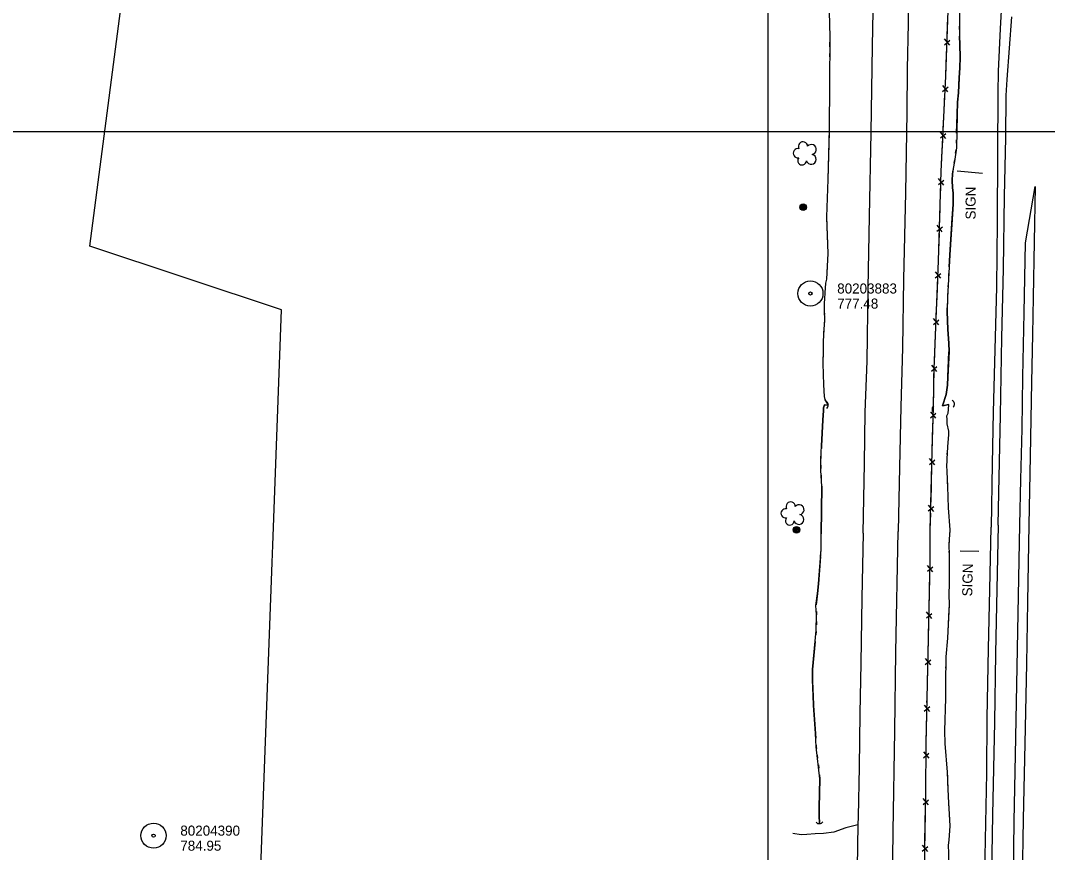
# Model space of a CAD drawing. Extents: x 591954 to 597000, y 198576 to 213500.
# Drawn here: x 593553 to 594167, y 212069 to 212566 of the extents above; entities that cross this region are included whole.
import ezdxf

# ---------------------------------------------------------------- set-up
doc = ezdxf.new("R2010")
doc.units = 0
for name, color, linetype in [('Level 10', 7, 'Continuous'), ('Level 11', 7, 'Continuous'), ('Level 14', 7, 'Continuous'), ('Level 15', 7, 'Continuous'), ('Level 18', 7, 'Continuous'), ('Level 19', 7, 'Continuous'), ('Level 26', 7, 'Continuous'), ('Level 4', 7, 'Continuous'), ('Level 6', 7, 'Continuous')]:
    doc.layers.add(name, color=color, linetype=linetype)

msp = doc.modelspace()

# ---------------------------------------------------------------- linework, layer by layer
at = {"layer": 'Level 10'}
for p, q in [((594000, 212000), (594000, 213500)), ((593000, 212500), (595000, 212500)), ((593000, 212500), (595000, 212500)), ((594000, 211000), (594000, 212500))]:
    msp.add_line(p, q, dxfattribs=at)
at = {"layer": 'Level 11'}
for points in [[(594092.68, 213175.51), (594092.9, 213119.81), (594092.29, 213072.65), (594091.97, 213028.51), (594090.27, 212931.76), (594089.7, 212906.93), (594088.86, 212875.4), (594087.84, 212833.27), (594087.14, 212794.98), (594086.66, 212756.81), (594085.93, 212713.94), (594085.53, 212673.64), (594084.73, 212633.12), (594084.11, 212598.75), (594083.6, 212564.55), (594083.15, 212537.46), (594082.82, 212511.46), (594081.98, 212463.34), (594080.88, 212411.88), (594080.18, 212370.87), (594079.33, 212335.57), (594078.5, 212299.63), (594077.69, 212261.21)], [(594056.8, 212260.15), (594057.47, 212301.84), (594058.02, 212332.5), (594059.05, 212362.92), (594059.72, 212406.64), (594060.57, 212449.25), (594061.55, 212499.42), (594062.39, 212551.08), (594063.31, 212603.36)], [(594139.76, 212583.28), (594138.73, 212561.44), (594137.52, 212536.03), (594137.34, 212523.05), (594137.02, 212487), (594136.79, 212446.01), (594136.36, 212407.09), (594134.44, 212332.4), (594133.9, 212301.61), (594133.33, 212263.66)], [(594137.47, 212264.93), (594137.89, 212284.16), (594138.86, 212330.67), (594139.64, 212376.9), (594140.61, 212418.06), (594141.15, 212461.53), (594141.95, 212496.3), (594142.25, 212521.64), (594142.77, 212531.05), (594145.61, 212568.6)], [(594150.42, 212265.17), (594150.9, 212292.28), (594151.75, 212322.46), (594152.28, 212353.56), (594152.98, 212391.85), (594153.68, 212433.58), (594159.63, 212467.13), (594158.34, 212401.12), (594157.94, 212378.82), (594157.39, 212350.27), (594156.6, 212306.12), (594155.86, 212265.12)], [(594137.47, 212264.93), (594135.86, 212188.25), (594135.15, 212147.3), (594134.11, 212091.97), (594133.31, 212044.89), (594132.05, 211985.54), (594131.44, 211941.36), (594130.17, 211879.97), (594129.18, 211828.32), (594128.35, 211785.82), (594127.33, 211739.19), (594126.43, 211699.92), (594125.41, 211649.92), (594124.52, 211615.07), (594123.48, 211563.86), (594122.84, 211551.23), (594120.25, 211521.19), (594119.2, 211511.47), (594116.07, 211486.42), (594113.56, 211467.46)], [(594123.72, 211755.05), (594124.77, 211827.42), (594124.98, 211847.79), (594125.38, 211880.16), (594126.42, 211911.87), (594126.97, 211929.88), (594127.59, 211966.93), (594127.97, 211995.1), (594128.83, 212030.12), (594129.71, 212066.96), (594130.65, 212116.9), (594130.88, 212149.89), (594131.58, 212190.98), (594132.44, 212226.55), (594133.33, 212263.66)], [(594155.86, 212265.12), (594154.93, 212219.05), (594154.3, 212182.08), (594153.47, 212134.47), (594152.44, 212089.34), (594151.78, 212053.1), (594150.91, 212014.25), (594150.05, 211970.16), (594148.65, 211897.15), (594147.73, 211846.24), (594147.05, 211805.22), (594145.9, 211748.75), (594144.93, 211704.67), (594144.37, 211663.5), (594143.56, 211625.23), (594142.92, 211589.62), (594142.44, 211554.26), (594141.84, 211517.88), (594141.14, 211483.09), (594140.22, 211437.35), (594139.31, 211397.3), (594138.56, 211351.93)], [(594146.31, 212039.54), (594147.03, 212088.15), (594147.78, 212127.77), (594148.66, 212169.72), (594150.42, 212265.17)], [(594042.78, 211471.23), (594047.12, 211488.76), (594051.73, 211509.53), (594055.93, 211529.71), (594058.62, 211546), (594060.85, 211561.22), (594062.89, 211578), (594064.12, 211594.17), (594065.37, 211611.99), (594066.36, 211633.28), (594067.07, 211655.2), (594067.47, 211703.07), (594068.66, 211766.3), (594069.33, 211810.4), (594070.17, 211853.2), (594071.23, 211895.49), (594071.76, 211926.82), (594072.7, 211974.05), (594074.03, 212034.81), (594074.71, 212081.89), (594075.63, 212142.13), (594076.35, 212189.13), (594077.69, 212261.21)], [(594056.8, 212260.15), (594055.96, 212221.3), (594055.32, 212182.43), (594054.85, 212152.54), (594054.38, 212120.33), (594053.7, 212090.99), (594053.63, 212086.02)], [(594053.63, 212086.02), (594053.27, 212060.75), (594053.23, 212058.62)]]:
    msp.add_lwpolyline(points, dxfattribs=at)
at = {"layer": 'Level 14'}
for points in [[(594128.04, 212474.92), (594113.03, 212476.37)], [(594125.91, 212249.22), (594114.73, 212249.5)], [(594125.91, 212249.22), (594114.73, 212249.5)]]:
    msp.add_lwpolyline(points, dxfattribs=at)
for centre, radius in [((594020.92, 212454.85), 2.02), ((594020.91, 212454.87), 1.52), ((594020.92, 212454.83), 1.01), ((594020.92, 212454.84), 0.502), ((594016.93, 212262.17), 2.02), ((594016.93, 212262.18), 1.52), ((594016.94, 212262.14), 1.01), ((594016.94, 212262.15), 0.502)]:
    msp.add_circle(centre, radius, dxfattribs=at)
at = {"layer": 'Level 15'}
for p, q in [((594105.28, 212551.85), (594108.55, 212554.53)), ((594108.51, 212551.57), (594105.4, 212555.39)), ((594107.42, 212523.71), (594104.36, 212527.57)), ((594104.19, 212524.03), (594107.49, 212526.67)), ((594102.88, 212496.2), (594106.17, 212498.84)), ((594106.1, 212495.88), (594103.04, 212499.74)), ((594104.92, 212468.07), (594101.8, 212471.89)), ((594101.69, 212468.34), (594104.94, 212471.04)), ((594100.83, 212440.49), (594104.08, 212443.19)), ((594104.06, 212440.23), (594100.94, 212444.04)), ((594099.87, 212412.67), (594103.15, 212415.33)), ((594103.1, 212412.36), (594100.01, 212416.21)), ((594098.73, 212384.83), (594102.01, 212387.49)), ((594101.96, 212384.53), (594098.88, 212388.37)), ((594097.61, 212356.98), (594100.86, 212359.68)), ((594100.84, 212356.71), (594097.72, 212360.52)), ((594097.05, 212329.11), (594100.28, 212331.83)), ((594100.28, 212328.87), (594097.13, 212332.66)), ((594096.39, 212301.26), (594099.63, 212303.98)), ((594099.62, 212301.01), (594096.48, 212304.81)), ((594095.67, 212273.41), (594098.91, 212276.13)), ((594098.91, 212273.16), (594095.77, 212276.96)), ((594095.13, 212237.38), (594098.36, 212240.1)), ((594098.36, 212237.14), (594095.2, 212240.93)), ((594094.51, 212209.52), (594097.74, 212212.25)), ((594097.75, 212209.28), (594094.59, 212213.07)), ((594093.89, 212181.67), (594097.13, 212184.4)), ((594097.13, 212181.43), (594093.97, 212185.22)), ((594093.31, 212153.81), (594096.53, 212156.55)), ((594096.55, 212153.58), (594093.37, 212157.36)), ((594092.89, 212125.94), (594096.08, 212128.71)), ((594096.12, 212125.74), (594092.92, 212129.49)), ((594092.56, 212098.1), (594095.78, 212100.84)), ((594095.8, 212097.87), (594092.62, 212101.64)), ((594092.09, 212070.24), (594095.31, 212072.98)), ((594095.33, 212070.02), (594092.15, 212073.79))]:
    msp.add_line(p, q, dxfattribs=at)
for points in [[(594096.88, 212262.09), (594098.08, 212308.82), (594098.71, 212336.23), (594099.15, 212358.3), (594101.78, 212422.76), (594103.43, 212476.23), (594106.13, 212533.17), (594107.69, 212578), (594109.72, 212616.55), (594111.01, 212651.32), (594112.89, 212694.75), (594114.72, 212751.65), (594116.26, 212796.01), (594117.38, 212858.12), (594118.48, 212920.73), (594118.19, 212971.91), (594118.33, 213023.74), (594118.05, 213060.3), (594118.08, 213098.73), (594117.32, 213145.34), (594117.43, 213175.23)], [(594106.96, 212557.04), (594107.36, 212568.36)], [(594106.39, 212540.52), (594106.73, 212550.47)], [(594105.94, 212529.2), (594106.13, 212533.17), (594106.39, 212540.52)], [(594105.16, 212512.68), (594105.63, 212522.63)], [(594104.62, 212501.38), (594105.16, 212512.68)], [(594103.84, 212484.85), (594104.31, 212494.8)], [(594103.35, 212473.54), (594103.43, 212476.23), (594103.84, 212484.85)], [(594102.84, 212457.01), (594103.14, 212466.96)], [(594102.49, 212445.7), (594102.84, 212457.01)], [(594101.98, 212429.17), (594102.29, 212439.12)], [(594101.58, 212417.85), (594101.78, 212422.76), (594101.98, 212429.17)], [(594100.91, 212401.33), (594101.31, 212411.28)], [(594100.44, 212390.02), (594100.91, 212401.33)], [(594099.77, 212373.49), (594100.18, 212383.44)], [(594099.31, 212362.18), (594099.77, 212373.49)], [(594098.9, 212345.65), (594099.09, 212355.6)], [(594098.67, 212334.33), (594098.71, 212336.23), (594098.9, 212345.65)], [(594098.29, 212317.79), (594098.52, 212327.75)], [(594098.02, 212306.47), (594098.08, 212308.82), (594098.29, 212317.79)], [(594097.6, 212289.94), (594097.85, 212299.9)], [(594097.31, 212278.62), (594097.6, 212289.94)], [(594096.88, 212262.09), (594097.14, 212272.04)], [(594064.58, 211471.09), (594069.84, 211502.24), (594076.98, 211560.92), (594079.52, 211590.12), (594080.71, 211614.85), (594081.95, 211645.17), (594083.66, 211687.72), (594084.52, 211713.59), (594085.93, 211744.94), (594088.15, 211827.96), (594089.94, 211867.23), (594090.33, 211875.35), (594090.1, 211898.74), (594090.73, 211938.52), (594091.87, 211987.96), (594093.03, 212036.92), (594094.17, 212104.17), (594094.48, 212134.88), (594094.95, 212161.34), (594096.74, 212242.38), (594096.88, 212262.09)], [(594096.82, 212253.92), (594096.88, 212262.09)], [(594096.74, 212242.6), (594096.82, 212253.92)], [(594096.38, 212226.06), (594096.6, 212236.02)], [(594096.13, 212214.74), (594096.38, 212226.06)], [(594095.76, 212198.21), (594095.98, 212208.16)], [(594095.51, 212186.89), (594095.76, 212198.21)], [(594095.14, 212170.35), (594095.36, 212180.31)], [(594094.9, 212159.04), (594094.95, 212161.34), (594095.14, 212170.35)], [(594094.61, 212142.5), (594094.79, 212152.46)], [(594094.44, 212131.18), (594094.48, 212134.88), (594094.61, 212142.5)], [(594094.27, 212114.64), (594094.37, 212124.6)], [(594094.15, 212103.32), (594094.17, 212104.17), (594094.27, 212114.64)], [(594093.87, 212086.79), (594094.04, 212096.74)], [(594093.68, 212075.46), (594093.87, 212086.79)]]:
    msp.add_lwpolyline(points, dxfattribs=at)
for centre, start, end in [((594033.44, 212336.66), 308.67943, 54.91899), ((594108.78, 212337.24), 313.77944, 60.019), ((594100.49, 212334.2), 126.07944, 232.319), ((594030.51, 212089.15), 220.97943, 327.21899)]:
    msp.add_arc(centre, 2.5, start, end, dxfattribs=at)
at = {"layer": 'Level 18'}
for centre, radius, start, end in [((594020.78, 212491.15), 2.78, 1.39455, 209.16754), ((594025.82, 212489.29), 2.97, 278.42366, 139.65754), ((594017.78, 212487.07), 2.78, 78.07156, 279.08261), ((594020.24, 212482.67), 2.61, 140.77971, 358.71232), ((594025.71, 212483.44), 2.97, 196.07448, 79.04774), ((594013.43, 212276.05), 2.78, 1.39455, 209.16754), ((594018.47, 212274.19), 2.97, 278.42366, 139.65754), ((594010.43, 212271.97), 2.78, 78.07156, 279.08261), ((594018.36, 212268.34), 2.97, 196.07448, 79.04774), ((594012.89, 212267.57), 2.61, 140.77971, 358.71232)]:
    msp.add_arc(centre, radius, start, end, dxfattribs=at)
at = {"layer": 'Level 19'}
for points in [[(594036.33, 212579.57), (594036.74, 212556.45), (594036.54, 212528.17), (594036.4, 212501.64), (594035.69, 212471.43), (594034.85, 212449.06), (594035.58, 212427.12), (594034.85, 212411.93), (594034.15, 212409.48), (594033.78, 212403.72), (594033.66, 212400.05), (594033.4, 212397.46), (594033.55, 212392.66), (594033.67, 212387.69), (594033.2, 212381.87), (594032.9, 212374.88), (594032.9, 212369.77), (594032.69, 212361.54), (594032.97, 212348.75), (594033.37, 212341.77), (594033.84, 212339.96), (594035.84, 212336.65)], [(594036.33, 212579.57), (594036.74, 212556.45), (594036.7, 212550.57)], [(594114.51, 212578.52), (594114.37, 212563.91), (594114.26, 212557.24), (594114.45, 212551.91), (594114.71, 212544.42), (594114.47, 212538.14), (594114.15, 212532.07), (594113.69, 212523.11), (594113.2, 212517.59), (594112.85, 212509.99), (594112.45, 212490.31), (594111.4, 212482.19), (594110.58, 212477.9), (594110.14, 212474.64), (594110.01, 212471.07), (594110.2, 212466.42), (594110.55, 212463.4), (594110.61, 212459.91), (594110.5, 212456.65), (594108.55, 212426.38), (594107.25, 212400.95), (594106.88, 212392.62), (594107.44, 212381.82), (594107.92, 212373.73), (594108.07, 212368.74), (594107.27, 212353.43), (594107.11, 212348.48)], [(594114.32, 212560.98), (594114.35, 212562.98)], [(594113.94, 212528), (594114.15, 212532.07), (594114.47, 212538.14), (594114.71, 212544.42), (594114.45, 212551.91), (594114.27, 212556.98)], [(594036.67, 212546.57), (594036.66, 212544.57)], [(594036.63, 212540.57), (594036.61, 212538.57)], [(594036.58, 212534.57), (594036.57, 212532.57)], [(594036.54, 212528.57), (594036.54, 212528.17), (594036.4, 212501.64), (594036.35, 212499.58)], [(594112.63, 212499.04), (594112.85, 212509.99), (594113.2, 212517.59), (594113.69, 212523.11), (594113.94, 212528)], [(594036.35, 212499.58), (594035.69, 212471.43), (594035.66, 212470.58)], [(594112.51, 212493.04), (594112.55, 212495.04)], [(594112.03, 212487.07), (594112.29, 212489.05)], [(594111.2, 212481.13), (594111.4, 212482.19), (594111.52, 212483.1)], [(594109.96, 212448.27), (594110.5, 212456.65), (594110.61, 212459.91), (594110.55, 212463.4), (594110.2, 212466.42), (594110.01, 212471.07), (594110.14, 212474.64), (594110.48, 212477.2)], [(594035.51, 212466.59), (594035.44, 212464.59)], [(594035.29, 212460.59), (594035.21, 212458.59)], [(594035.06, 212454.6), (594034.98, 212452.6)], [(594034.87, 212448.6), (594035.58, 212427.12), (594035.22, 212419.62)], [(594108.19, 212419.32), (594108.55, 212426.38), (594109.96, 212448.27)], [(594035.22, 212419.62), (594034.85, 212411.93), (594034.15, 212409.48), (594033.78, 212403.72), (594033.66, 212400.05), (594033.4, 212397.46), (594033.55, 212392.66), (594033.6, 212390.76)], [(594107.88, 212413.33), (594107.98, 212415.33)], [(594107.58, 212407.33), (594107.68, 212409.33)], [(594107.27, 212401.34), (594107.37, 212403.34)], [(594108.05, 212368.38), (594108.07, 212368.74), (594107.92, 212373.73), (594107.44, 212381.82), (594106.88, 212392.62), (594107.09, 212397.35)], [(594033.6, 212386.76), (594033.43, 212384.77)], [(594033.15, 212380.78), (594033.07, 212378.78)], [(594032.9, 212374.78), (594032.9, 212372.78)], [(594032.87, 212368.78), (594032.69, 212361.54), (594032.97, 212348.75), (594033.37, 212341.77), (594033.84, 212339.96), (594033.89, 212339.87)], [(594107.11, 212348.48), (594107.27, 212353.43), (594108.05, 212368.38)], [(594107.11, 212348.48), (594106.31, 212343.05), (594104.16, 212336.16)], [(594104.16, 212336.16), (594106.31, 212343.05), (594107.11, 212348.48)], [(594033.89, 212339.87), (594035.84, 212336.65)], [(594104.16, 212336.16), (594107.95, 212337.1)], [(594107.95, 212337.1), (594104.16, 212336.16)], [(594108.8, 212262.1), (594107.68, 212275.27), (594107.28, 212288.08), (594106.97, 212296.93), (594106.82, 212300.47), (594106.89, 212302.86), (594106.87, 212304.45), (594107.32, 212311.77), (594107.63, 212314.28), (594108.04, 212318.97), (594107.87, 212321.07), (594107.05, 212325.48), (594106.92, 212327.97), (594106.82, 212330.19), (594107.56, 212331.89), (594107.72, 212333.92), (594107.95, 212337.1)], [(594107.47, 212313.02), (594107.63, 212314.28), (594108.04, 212318.97), (594107.87, 212321.07), (594107.05, 212325.48), (594106.92, 212327.97), (594106.82, 212330.19), (594107.56, 212331.89), (594107.72, 212333.92), (594107.95, 212337.1)], [(594031.66, 212259.72), (594031.96, 212288.05), (594031.46, 212297.84), (594031.39, 212304.3), (594031.91, 212312.33), (594032.74, 212327.64), (594033, 212333.51), (594032.99, 212334.95), (594033.67, 212336.73), (594035.84, 212336.65)], [(594035.84, 212336.65), (594033.67, 212336.73), (594032.99, 212334.95), (594033, 212333.51), (594032.74, 212327.64), (594031.91, 212312.33), (594031.81, 212310.69)], [(594031.55, 212306.7), (594031.41, 212304.71)], [(594107.03, 212307.04), (594107.15, 212309.03)], [(594031.43, 212300.71), (594031.45, 212298.71)], [(594106.83, 212301.04), (594106.89, 212302.86), (594106.88, 212303.04)], [(594031.62, 212294.71), (594031.72, 212292.71)], [(594107.03, 212295.05), (594106.97, 212296.93), (594106.96, 212297.04)], [(594031.93, 212288.72), (594031.96, 212288.05), (594031.66, 212259.72)], [(594108.8, 212262.1), (594107.68, 212275.27), (594107.28, 212288.08), (594107.18, 212291.05)], [(594030.61, 212086.77), (594030.37, 212091.59), (594030.43, 212096.37), (594030.96, 212113.5), (594028.68, 212132.53), (594028.22, 212140.58), (594027.11, 212157.18), (594026.86, 212163.17), (594026.53, 212172.52), (594026.55, 212178.79), (594028.75, 212202.08), (594028.92, 212211.43), (594028.56, 212216.88), (594029.39, 212224.02), (594030.12, 212229.97), (594031.66, 212250.44), (594031.66, 212259.72)], [(594031.35, 212246.3), (594031.66, 212250.44), (594031.66, 212259.72)], [(594105.75, 212134.5), (594105.64, 212142.15), (594106.21, 212161.6), (594106.11, 212170.21), (594106.36, 212186.2), (594107.32, 212197.43), (594108.29, 212217.26), (594108.19, 212223.61), (594108.28, 212230.11), (594108.27, 212246.83), (594108.23, 212253.62), (594108.45, 212256.45), (594108.8, 212262.1)], [(594108.63, 212259.41), (594108.76, 212261.4)], [(594108.23, 212253.42), (594108.23, 212253.62), (594108.37, 212255.42)], [(594031.35, 212246.3), (594030.12, 212229.97), (594029.39, 212224.02), (594028.63, 212217.44)], [(594108.26, 212247.42), (594108.25, 212249.42)], [(594108.15, 212214.43), (594108.29, 212217.26), (594108.19, 212223.61), (594108.28, 212230.11), (594108.27, 212243.42)], [(594106.35, 212185.49), (594106.36, 212186.2), (594107.32, 212197.43), (594108.15, 212214.43)], [(594028.79, 212213.45), (594028.92, 212211.45)], [(594028.85, 212207.45), (594028.81, 212205.45)], [(594028.69, 212201.46), (594028.51, 212199.46)], [(594028.13, 212195.48), (594026.55, 212178.79), (594026.53, 212172.52), (594026.74, 212166.56)], [(594106.26, 212179.49), (594106.29, 212181.49)], [(594106.16, 212173.49), (594106.2, 212175.49)], [(594026.74, 212166.56), (594026.86, 212163.17), (594027.11, 212157.18), (594028.22, 212140.58), (594028.39, 212137.61)], [(594106.15, 212167.49), (594106.12, 212169.49)], [(594105.75, 212134.5), (594105.64, 212142.15), (594106.21, 212161.6), (594106.19, 212163.49)], [(594107.93, 212068.99), (594107.8, 212073.82), (594108.2, 212076.82), (594108.69, 212085.3), (594107.73, 212102.66), (594107.13, 212117.44), (594105.75, 212134.5)], [(594107.26, 212114.18), (594107.13, 212117.44), (594105.75, 212134.5)], [(594028.61, 212133.62), (594028.68, 212132.53), (594028.78, 212131.62)], [(594029.26, 212127.65), (594029.5, 212125.67)], [(594029.97, 212121.7), (594030.21, 212119.71)], [(594030.69, 212115.74), (594030.96, 212113.5), (594030.43, 212096.37), (594030.37, 212091.59), (594030.61, 212086.77)], [(594107.51, 212108.18), (594107.43, 212110.18)], [(594107.76, 212102.18), (594107.73, 212102.66), (594107.67, 212104.18)], [(594108.09, 212096.19), (594107.98, 212098.19)], [(594107.86, 212063.25), (594107.93, 212068.99), (594107.8, 212073.82), (594108.2, 212076.82), (594108.69, 212085.3), (594108.31, 212092.2)]]:
    msp.add_lwpolyline(points, dxfattribs=at)
at = {"layer": 'Level 26'}
msp.add_lwpolyline([(594053.63, 212086.02), (594046.31, 212084.1), (594039.2, 212081.65), (594033.15, 212080.8), (594028.08, 212080.55), (594023.08, 212080.24), (594019.68, 212080.07), (594014.8, 212080.84)], dxfattribs=at)
at = {"layer": 'Level 4'}
for points in [[(593594.56, 212431.65), (593689.09, 213155.98)], [(593709.14, 212393.45), (593594.56, 212431.65)], [(593703.52, 212242.64), (593703.9, 212252.93), (593709.14, 212393.45)], [(593681.36, 211648.66), (593703.52, 212242.64)]]:
    msp.add_lwpolyline(points, dxfattribs=at)
at = {"layer": 'Level 6'}
for centre, radius in [((594025.25, 212403.29), 7.5), ((594025.25, 212403.29), 7.5), ((594025.25, 212403.29), 0.96), ((594025.25, 212403.29), 0.96), ((593632.66, 212079.48), 7.5), ((593632.66, 212079.48), 7.5), ((593632.66, 212079.48), 0.96), ((593632.66, 212079.48), 0.96)]:
    msp.add_circle(centre, radius, dxfattribs=at)

# ---------------------------------------------------------------- texts
at = {"layer": 'Level 14'}
for rotation, p in [(90, (594123.97, 212447.5)), (88.80566, (594121.92, 212222.34))]:
    msp.add_text('SIGN', height=6, rotation=rotation, dxfattribs=at).set_placement(p)
at = {"layer": 'Level 6'}
for s, p in [('80203883', (594041.25, 212403.29)), ('80203883', (594041.25, 212403.29)), ('777.48', (594041.25, 212394.29)), ('777.48', (594041.25, 212394.29)), ('80204390', (593648.66, 212079.48)), ('80204390', (593648.66, 212079.48)), ('784.95', (593648.66, 212070.48)), ('784.95', (593648.66, 212070.48))]:
    msp.add_text(s, height=6, dxfattribs=at).set_placement(p)

doc.saveas('drawing.dxf')
